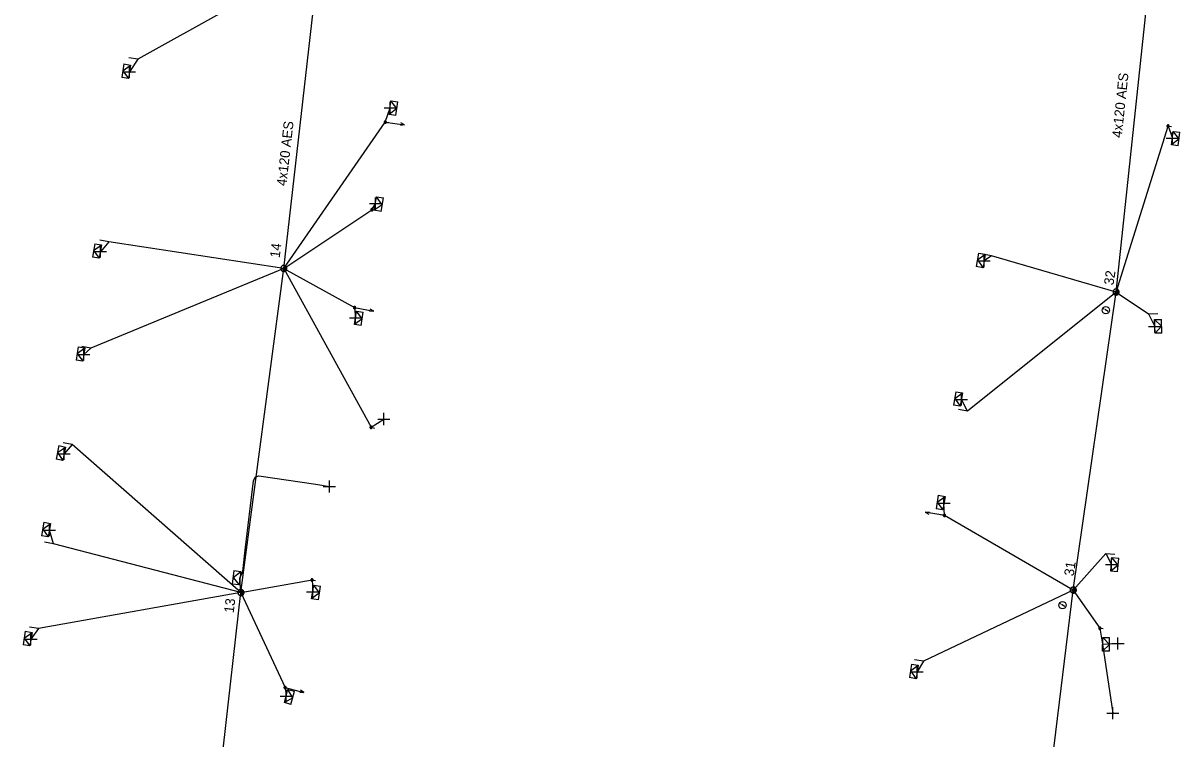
# Model space of a CAD drawing. Extents: x -544780 to -541582, y -1198995 to -1196551.
# Drawn here: x -543852.4 to -543733.7, y -1197159.1 to -1197085.7 of the extents above; entities that cross this region are included whole.
import ezdxf

# ---------------------------------------------------------------- set-up
doc = ezdxf.new("R2010")
doc.units = 0
for name, color, linetype in [('Vrstva 1', 7, 'Continuous'), ('Vrstva 10', 7, 'Continuous'), ('Vrstva 13', 7, 'Continuous'), ('Vrstva 14', 7, 'Continuous'), ('Vrstva 2', 7, 'Continuous'), ('Vrstva 31', 7, 'Continuous'), ('Vrstva 34', 7, 'Continuous'), ('Vrstva 36', 7, 'Continuous'), ('Vrstva 50', 7, 'Continuous'), ('Vrstva 51', 7, 'Continuous'), ('Vrstva 52', 7, 'Continuous'), ('Vrstva 54', 7, 'Continuous'), ('Vrstva 59', 7, 'Continuous'), ('Vrstva 8', 7, 'Continuous'), ('Vrstva 9', 7, 'Continuous')]:
    doc.layers.add(name, color=color, linetype=linetype)

# ---------------------------------------------------------------- blocks, each defined once
blk = doc.blocks.new('NN440')
at = {"layer": 'Vrstva 2'}
for points in [[(0.63, 0), (0.63, 0.06), (0.62, 0.13), (0.6, 0.19), (0.58, 0.25), (0.55, 0.31), (0.51, 0.37), (0.47, 0.42), (0.42, 0.46), (0.37, 0.51), (0.32, 0.54), (0.26, 0.57), (0.2, 0.59), (0.13, 0.61), (0.07, 0.62), (0, 0.63), (-0.06, 0.62), (-0.13, 0.61), (-0.19, 0.59), (-0.26, 0.57), (-0.31, 0.54), (-0.37, 0.51), (-0.42, 0.46), (-0.47, 0.42), (-0.51, 0.37), (-0.54, 0.31), (-0.57, 0.25), (-0.6, 0.19), (-0.62, 0.13), (-0.63, 0.06), (-0.63, 0), (-0.63, -0.07), (-0.62, -0.14), (-0.6, -0.2), (-0.57, -0.26), (-0.54, -0.32), (-0.51, -0.37), (-0.47, -0.43), (-0.42, -0.47), (-0.37, -0.51), (-0.31, -0.55), (-0.26, -0.58), (-0.19, -0.6), (-0.13, -0.62), (-0.06, -0.63), (0, -0.63), (0.07, -0.63), (0.13, -0.62), (0.2, -0.6), (0.26, -0.58), (0.32, -0.55), (0.37, -0.51), (0.42, -0.47), (0.47, -0.43), (0.51, -0.37), (0.55, -0.32), (0.58, -0.26), (0.6, -0.2), (0.62, -0.14), (0.63, -0.07), (0.63, 0)], [(-0.63, 0), (0.63, 0)], [(-0.6, -0.18), (0.57, -0.18)], [(-0.51, -0.32), (0.5, -0.32)], [(-0.37, -0.47), (0.35, -0.47)]]:
    blk.add_lwpolyline(points, dxfattribs=at)
blk = doc.blocks.new('NN560')
at = {"layer": 'Vrstva 2'}
for points in [[(2, 0), (1.59, 0.14)], [(0, 0), (2, 0)], [(2, 0), (1.59, -0.13)]]:
    blk.add_lwpolyline(points, dxfattribs=at)
blk = doc.blocks.new('NN770')
at = {"layer": 'Vrstva 10'}
for p, q in [((0, 0.19), (0, 0.26)), ((0, -0.28), (0, 0.11))]:
    blk.add_line(p, q, dxfattribs=at)
blk.add_circle((0, -0.01), 0.375, dxfattribs=at)
blk = doc.blocks.new('NN800')
at = {"layer": 'Vrstva 1'}
for points in [[(-0.44, 0.44), (0.44, -0.44)], [(-0.44, -0.44), (0.44, 0.44)]]:
    blk.add_lwpolyline(points, dxfattribs=at)
blk = doc.blocks.new('NN630')
at = {"layer": 'Vrstva 9'}
for points in [[(0, -0.7), (-0.7, 0)], [(-0.7, -0.7), (-0.7, 0), (0.7, 0), (0.7, -0.7)], [(-0.7, -0.7), (0.7, -0.7)], [(0, -0.7), (0.7, 0)]]:
    blk.add_lwpolyline(points, dxfattribs=at)
blk = doc.blocks.new('NN500')
at = {"layer": 'Vrstva 2'}
for points in [[(0, -0.24), (0.02, -0.23), (0.05, -0.23), (0.07, -0.22), (0.09, -0.22), (0.12, -0.2), (0.14, -0.19), (0.16, -0.18), (0.17, -0.16), (0.19, -0.14), (0.2, -0.12), (0.21, -0.1), (0.22, -0.07), (0.23, -0.05), (0.23, -0.02), (0.23, 0), (0.23, 0.02), (0.23, 0.05), (0.22, 0.07), (0.21, 0.1), (0.2, 0.12), (0.19, 0.14), (0.17, 0.16), (0.16, 0.17), (0.14, 0.19), (0.12, 0.2), (0.09, 0.21), (0.07, 0.22), (0.05, 0.23), (0.02, 0.23), (0, 0.23), (-0.03, 0.23), (-0.05, 0.23), (-0.07, 0.22), (-0.1, 0.21), (-0.12, 0.2), (-0.14, 0.19), (-0.16, 0.17), (-0.18, 0.16), (-0.19, 0.14), (-0.2, 0.12), (-0.22, 0.1), (-0.22, 0.07), (-0.23, 0.05), (-0.23, 0.02), (-0.24, 0), (-0.23, -0.02), (-0.23, -0.05), (-0.22, -0.07), (-0.22, -0.1), (-0.2, -0.12), (-0.19, -0.14), (-0.18, -0.16), (-0.16, -0.18), (-0.14, -0.19), (-0.12, -0.2), (-0.1, -0.22), (-0.07, -0.22), (-0.05, -0.23), (-0.03, -0.23), (0, -0.24)], [(0, -0.24), (0.02, -0.23), (0.05, -0.23), (0.07, -0.22), (0.09, -0.22), (0.12, -0.2), (0.14, -0.19), (0.16, -0.18), (0.17, -0.16), (0.19, -0.14), (0.2, -0.12), (0.21, -0.1), (0.22, -0.07), (0.23, -0.05), (0.23, -0.02), (0.23, 0), (0.23, 0.02), (0.23, 0.05), (0.22, 0.07), (0.21, 0.1), (0.2, 0.12), (0.19, 0.14), (0.17, 0.16), (0.16, 0.17), (0.14, 0.19), (0.12, 0.2), (0.09, 0.21), (0.07, 0.22), (0.05, 0.23), (0.02, 0.23), (0, 0.23), (-0.03, 0.23), (-0.05, 0.23), (-0.07, 0.22), (-0.1, 0.21), (-0.12, 0.2), (-0.14, 0.19), (-0.16, 0.17), (-0.18, 0.16), (-0.19, 0.14), (-0.2, 0.12), (-0.22, 0.1), (-0.22, 0.07), (-0.23, 0.05), (-0.23, 0.02), (-0.24, 0), (-0.23, -0.02), (-0.23, -0.05), (-0.22, -0.07), (-0.22, -0.1), (-0.2, -0.12), (-0.19, -0.14), (-0.18, -0.16), (-0.16, -0.18), (-0.14, -0.19), (-0.12, -0.2), (-0.1, -0.22), (-0.07, -0.22), (-0.05, -0.23), (-0.03, -0.23), (0, -0.24)], [(0, -0.21), (0.02, -0.2), (0.04, -0.2), (0.06, -0.2), (0.08, -0.19), (0.1, -0.18), (0.12, -0.17), (0.14, -0.15), (0.15, -0.14), (0.16, -0.12), (0.18, -0.1), (0.19, -0.08), (0.19, -0.06), (0.2, -0.04), (0.2, -0.02), (0.2, 0), (0.2, 0.02), (0.2, 0.04), (0.19, 0.06), (0.19, 0.08), (0.18, 0.1), (0.16, 0.12), (0.15, 0.14), (0.14, 0.15), (0.12, 0.17), (0.1, 0.18), (0.08, 0.19), (0.06, 0.19), (0.04, 0.2), (0.02, 0.2), (0, 0.2), (-0.02, 0.2), (-0.04, 0.2), (-0.06, 0.19), (-0.08, 0.19), (-0.1, 0.18), (-0.12, 0.17), (-0.14, 0.15), (-0.15, 0.14), (-0.17, 0.12), (-0.18, 0.1), (-0.19, 0.08), (-0.2, 0.06), (-0.2, 0.04), (-0.21, 0.02), (-0.21, 0), (-0.21, -0.02), (-0.2, -0.04), (-0.2, -0.06), (-0.19, -0.08), (-0.18, -0.1), (-0.17, -0.12), (-0.15, -0.14), (-0.14, -0.15), (-0.12, -0.17), (-0.1, -0.18), (-0.08, -0.19), (-0.06, -0.2), (-0.04, -0.2), (-0.02, -0.2), (0, -0.21)], [(0, -0.18), (0.02, -0.18), (0.04, -0.17), (0.05, -0.17), (0.07, -0.16), (0.09, -0.15), (0.1, -0.14), (0.12, -0.13), (0.13, -0.12), (0.14, -0.1), (0.15, -0.09), (0.16, -0.07), (0.17, -0.05), (0.17, -0.04), (0.17, -0.02), (0.17, 0), (0.17, 0.02), (0.17, 0.04), (0.17, 0.05), (0.16, 0.07), (0.15, 0.09), (0.14, 0.1), (0.13, 0.12), (0.12, 0.13), (0.1, 0.14), (0.09, 0.15), (0.07, 0.16), (0.05, 0.17), (0.04, 0.17), (0.02, 0.17), (0, 0.18), (-0.02, 0.17), (-0.04, 0.17), (-0.06, 0.17), (-0.07, 0.16), (-0.09, 0.15), (-0.1, 0.14), (-0.12, 0.13), (-0.13, 0.12), (-0.14, 0.1), (-0.15, 0.09), (-0.16, 0.07), (-0.17, 0.05), (-0.17, 0.04), (-0.18, 0.02), (-0.18, 0), (-0.18, -0.02), (-0.17, -0.04), (-0.17, -0.05), (-0.16, -0.07), (-0.15, -0.09), (-0.14, -0.1), (-0.13, -0.12), (-0.12, -0.13), (-0.1, -0.14), (-0.09, -0.15), (-0.07, -0.16), (-0.06, -0.17), (-0.04, -0.17), (-0.02, -0.18), (0, -0.18)], [(0, -0.15), (0.01, -0.15), (0.03, -0.14), (0.04, -0.14), (0.06, -0.13), (0.07, -0.13), (0.08, -0.12), (0.1, -0.11), (0.11, -0.1), (0.12, -0.09), (0.13, -0.07), (0.13, -0.06), (0.14, -0.05), (0.14, -0.03), (0.14, -0.02), (0.14, 0), (0.14, 0.01), (0.14, 0.03), (0.14, 0.04), (0.13, 0.06), (0.13, 0.07), (0.12, 0.09), (0.11, 0.1), (0.1, 0.11), (0.08, 0.12), (0.07, 0.13), (0.06, 0.13), (0.04, 0.14), (0.03, 0.14), (0.01, 0.14), (0, 0.15), (-0.02, 0.14), (-0.03, 0.14), (-0.05, 0.14), (-0.06, 0.13), (-0.07, 0.13), (-0.09, 0.12), (-0.1, 0.11), (-0.11, 0.1), (-0.12, 0.09), (-0.13, 0.07), (-0.13, 0.06), (-0.14, 0.04), (-0.14, 0.03), (-0.15, 0.01), (-0.15, 0), (-0.15, -0.02), (-0.14, -0.03), (-0.14, -0.05), (-0.13, -0.06), (-0.13, -0.07), (-0.12, -0.09), (-0.11, -0.1), (-0.1, -0.11), (-0.09, -0.12), (-0.07, -0.13), (-0.06, -0.13), (-0.05, -0.14), (-0.03, -0.14), (-0.02, -0.15), (0, -0.15)], [(0, -0.12), (0.01, -0.12), (0.02, -0.11), (0.03, -0.11), (0.05, -0.11), (0.06, -0.1), (0.07, -0.09), (0.08, -0.09), (0.09, -0.08), (0.09, -0.07), (0.1, -0.06), (0.11, -0.05), (0.11, -0.04), (0.11, -0.02), (0.11, -0.01), (0.12, 0), (0.11, 0.01), (0.11, 0.02), (0.11, 0.04), (0.11, 0.05), (0.1, 0.06), (0.09, 0.07), (0.09, 0.08), (0.08, 0.09), (0.07, 0.09), (0.06, 0.1), (0.05, 0.11), (0.03, 0.11), (0.02, 0.11), (0.01, 0.12), (0, 0.12), (-0.01, 0.12), (-0.03, 0.11), (-0.04, 0.11), (-0.05, 0.11), (-0.06, 0.1), (-0.07, 0.09), (-0.08, 0.09), (-0.09, 0.08), (-0.1, 0.07), (-0.1, 0.06), (-0.11, 0.05), (-0.11, 0.04), (-0.12, 0.02), (-0.12, 0.01), (-0.12, 0), (-0.12, -0.01), (-0.12, -0.02), (-0.11, -0.04), (-0.11, -0.05), (-0.1, -0.06), (-0.1, -0.07), (-0.09, -0.08), (-0.08, -0.09), (-0.07, -0.09), (-0.06, -0.1), (-0.05, -0.11), (-0.04, -0.11), (-0.03, -0.11), (-0.01, -0.12), (0, -0.12)], [(0, -0.09), (0.01, -0.09), (0.02, -0.09), (0.03, -0.08), (0.03, -0.08), (0.04, -0.08), (0.05, -0.07), (0.06, -0.07), (0.06, -0.06), (0.07, -0.05), (0.07, -0.04), (0.08, -0.04), (0.08, -0.03), (0.08, -0.02), (0.09, -0.01), (0.09, 0), (0.09, 0.01), (0.08, 0.02), (0.08, 0.03), (0.08, 0.03), (0.07, 0.04), (0.07, 0.05), (0.06, 0.06), (0.06, 0.06), (0.05, 0.07), (0.04, 0.07), (0.03, 0.08), (0.03, 0.08), (0.02, 0.08), (0.01, 0.09), (0, 0.09), (-0.01, 0.09), (-0.02, 0.08), (-0.03, 0.08), (-0.04, 0.08), (-0.04, 0.07), (-0.05, 0.07), (-0.06, 0.06), (-0.07, 0.06), (-0.07, 0.05), (-0.08, 0.04), (-0.08, 0.03), (-0.08, 0.03), (-0.09, 0.02), (-0.09, 0.01), (-0.09, 0), (-0.09, -0.01), (-0.09, -0.02), (-0.08, -0.03), (-0.08, -0.04), (-0.08, -0.04), (-0.07, -0.05), (-0.07, -0.06), (-0.06, -0.07), (-0.05, -0.07), (-0.04, -0.08), (-0.04, -0.08), (-0.03, -0.08), (-0.02, -0.09), (-0.01, -0.09), (0, -0.09)], [(0, -0.06), (0, -0.06), (0.01, -0.06), (0.02, -0.05), (0.02, -0.05), (0.03, -0.05), (0.03, -0.05), (0.04, -0.04), (0.04, -0.04), (0.05, -0.03), (0.05, -0.03), (0.05, -0.02), (0.05, -0.02), (0.05, -0.01), (0.06, -0.01), (0.06, 0), (0.06, 0.01), (0.05, 0.01), (0.05, 0.02), (0.05, 0.02), (0.05, 0.03), (0.05, 0.03), (0.04, 0.04), (0.04, 0.04), (0.03, 0.05), (0.03, 0.05), (0.02, 0.05), (0.02, 0.05), (0.01, 0.06), (0, 0.06), (0, 0.06), (-0.01, 0.06), (-0.01, 0.06), (-0.02, 0.05), (-0.02, 0.05), (-0.03, 0.05), (-0.03, 0.05), (-0.04, 0.04), (-0.04, 0.04), (-0.05, 0.03), (-0.05, 0.03), (-0.05, 0.02), (-0.06, 0.02), (-0.06, 0.01), (-0.06, 0.01), (-0.06, 0), (-0.06, -0.01), (-0.06, -0.01), (-0.06, -0.02), (-0.05, -0.02), (-0.05, -0.03), (-0.05, -0.03), (-0.04, -0.04), (-0.04, -0.04), (-0.03, -0.05), (-0.03, -0.05), (-0.02, -0.05), (-0.02, -0.05), (-0.01, -0.06), (-0.01, -0.06), (0, -0.06)], [(0, -0.03), (0, -0.03), (0, -0.03), (0.01, -0.03), (0.01, -0.03), (0.01, -0.02), (0.02, -0.02), (0.02, -0.02), (0.02, -0.02), (0.02, -0.02), (0.02, -0.01), (0.02, -0.01), (0.03, -0.01), (0.03, -0.01), (0.03, 0), (0.03, 0), (0.03, 0), (0.03, 0.01), (0.03, 0.01), (0.02, 0.01), (0.02, 0.01), (0.02, 0.02), (0.02, 0.02), (0.02, 0.02), (0.02, 0.02), (0.01, 0.02), (0.01, 0.02), (0.01, 0.03), (0, 0.03), (0, 0.03), (0, 0.03), (0, 0.03), (-0.01, 0.03), (-0.01, 0.03), (-0.01, 0.02), (-0.02, 0.02), (-0.02, 0.02), (-0.02, 0.02), (-0.02, 0.02), (-0.02, 0.02), (-0.03, 0.01), (-0.03, 0.01), (-0.03, 0.01), (-0.03, 0.01), (-0.03, 0), (-0.03, 0), (-0.03, 0), (-0.03, -0.01), (-0.03, -0.01), (-0.03, -0.01), (-0.03, -0.01), (-0.02, -0.02), (-0.02, -0.02), (-0.02, -0.02), (-0.02, -0.02), (-0.02, -0.02), (-0.01, -0.03), (-0.01, -0.03), (-0.01, -0.03), (0, -0.03), (0, -0.03)], [(0.23, 0), (0.7, 0)]]:
    blk.add_lwpolyline(points, dxfattribs=at)
blk = doc.blocks.new('NN510')
at = {"layer": 'Vrstva 2'}
blk.add_lwpolyline([(0, 0), (0, 0.94)], dxfattribs=at)

msp = doc.modelspace()

# ---------------------------------------------------------------- linework, layer by layer
at = {"layer": 'Vrstva 50'}
for points in [[(-543837.62, -1197208.37), (-543833.67, -1197176.26), (-543830.03, -1197144.12), (-543825.63, -1197110.86), (-543822.01, -1197079.02), (-543818.84, -1197052.01), (-543814.82, -1197018.24), (-543812.85, -1196994.7)], [(-543775.44, -1197359.32), (-543772.57, -1197338.78), (-543766.77, -1197307.71), (-543762.65, -1197277.68), (-543758.39, -1197243.15), (-543754.19, -1197211.47), (-543748.55, -1197175.83), (-543744.64, -1197143.86), (-543740.25, -1197113.28), (-543736.44, -1197077.57), (-543736.29, -1197076.19)]]:
    msp.add_lwpolyline(points, dxfattribs=at)
at = {"layer": 'Vrstva 52'}
msp.add_lwpolyline([(-543830.03, -1197144.12), (-543830.14, -1197142.64), (-543829.84, -1197141.96), (-543829.59, -1197139.76), (-543828.74, -1197132.64), (-543828.56, -1197132.28), (-543828.2, -1197132.15), (-543822.34, -1197132.98), (-543820.96, -1197133.23)], dxfattribs=at)
at = {"layer": 'Vrstva 54'}
for points in [[(-543825.63, -1197110.86), (-543815.22, -1197095.85), (-543814.73, -1197094.37)], [(-543825.63, -1197110.86), (-543816.6, -1197104.83), (-543816.22, -1197104.2)], [(-543740.25, -1197113.28), (-543753.03, -1197109.55), (-543753.79, -1197110.09)], [(-543740.25, -1197113.28), (-543755.48, -1197125.49), (-543756.12, -1197124.31)], [(-543740.25, -1197113.28), (-543736.92, -1197115.53), (-543736.29, -1197116.81)], [(-543830.03, -1197144.12), (-543822.74, -1197142.82), (-543822.67, -1197144.05)], [(-543830.03, -1197144.12), (-543850.8, -1197147.8), (-543851.57, -1197148.89)]]:
    msp.add_lwpolyline(points, dxfattribs=at)
at = {"layer": 'Vrstva 59'}
for points in [[(-543741.63, -1197149.42), (-543740.06, -1197149.34)], [(-543741.63, -1197149.42), (-543740.59, -1197156.49)]]:
    msp.add_lwpolyline(points, dxfattribs=at)
at = {"layer": 'Vrstva 8'}
for points in [[(-543822.01, -1197079.02), (-543840.6, -1197089.39), (-543841.46, -1197090.68)], [(-543740.25, -1197113.28), (-543734.92, -1197096.25), (-543734.48, -1197097.49)], [(-543825.63, -1197110.86), (-543843.59, -1197108.13), (-543844.45, -1197109.14)], [(-543825.63, -1197110.86), (-543845.43, -1197119.03), (-543846.15, -1197119.69)], [(-543825.63, -1197110.86), (-543816.68, -1197127.16), (-543815.38, -1197126.31)], [(-543825.63, -1197110.86), (-543818.37, -1197114.88), (-543818.28, -1197115.92)], [(-543830.03, -1197144.12), (-543847.35, -1197128.93), (-543848.17, -1197129.87)], [(-543744.64, -1197143.86), (-543757.86, -1197136.2), (-543757.91, -1197134.94)], [(-543830.03, -1197144.12), (-543849.27, -1197139.13), (-543849.68, -1197137.72)], [(-543744.64, -1197143.86), (-543741.3, -1197140.11), (-543740.73, -1197141.23)], [(-543830.03, -1197144.12), (-543825.5, -1197153.86), (-543825.4, -1197154.73)], [(-543744.64, -1197143.86), (-543760.01, -1197151.16), (-543760.66, -1197152.26)], [(-543744.64, -1197143.86), (-543741.91, -1197147.78), (-543741.63, -1197149.42)]]:
    msp.add_lwpolyline(points, dxfattribs=at)

# ---------------------------------------------------------------- block references
at = {"layer": 'Vrstva 13'}
for name, p, rotation in [('NN510', (-543840.6, -1197089.39), 81.13239444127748), ('NN560', (-543815.22, -1197095.86), -7.470636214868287), ('NN510', (-543843.59, -1197108.13), 80.44041663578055), ('NN510', (-543753.03, -1197109.55), 80.8122166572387), ('NN560', (-543818.37, -1197114.88), -10.095247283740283), ('NN510', (-543736.92, -1197115.53), -87.91166670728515), ('NN510', (-543845.43, -1197119.03), 80.95929169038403), ('NN510', (-543755.48, -1197125.49), 80.31238885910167), ('NN510', (-543847.35, -1197128.93), 78.17128608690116), ('NN560', (-543757.86, -1197136.2), 170.8547111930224), ('NN510', (-543849.27, -1197139.13), 79.57006385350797), ('NN510', (-543741.3, -1197140.11), -94.66475272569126), ('NN510', (-543850.8, -1197147.8), 80.91203055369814), ('NN510', (-543760.01, -1197151.16), 81.0298833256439), ('NN560', (-543825.5, -1197153.87), -14.616497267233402)]:
    msp.add_blockref(name, p, dxfattribs=dict(at, rotation=rotation))
for name, p, xscale, yscale, rotation in [('NN500', (-543815.22, -1197095.85), 0.5, 0.5, -7.470999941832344), ('NN500', (-543734.92, -1197096.25), 0.49999999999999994, 0.5, -6.760000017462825), ('NN500', (-543816.6, -1197104.83), 0.5, 0.5, -9.737000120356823), ('NN440', (-543825.63, -1197110.86), 0.5, 0.5000000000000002, 83.14993603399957), ('NN440', (-543740.25, -1197113.28), 0.49999999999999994, 0.49999999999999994, 81.68893331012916), ('NN500', (-543818.37, -1197114.88), 0.49999999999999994, 0.5000000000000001, -10.094999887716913), ('NN500', (-543816.68, -1197127.16), 0.49999999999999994, 0.5000000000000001, -13.619000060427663), ('NN500', (-543757.86, -1197136.2), 0.5000000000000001, 0.5, 170.85500008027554), ('NN500', (-543822.74, -1197142.82), 0.49999999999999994, 0.5, -8.940000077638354), ('NN440', (-543744.64, -1197143.86), 0.49999999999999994, 0.4999999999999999, 81.70374161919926), ('NN440', (-543830.03, -1197144.12), 0.5, 0.5000000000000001, 83.01446665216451), ('NN500', (-543741.91, -1197147.78), 0.5, 0.5000000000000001, -0.839999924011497), ('NN500', (-543825.5, -1197153.86), 0.5, 0.5, -14.616000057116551)]:
    msp.add_blockref(name, p, dxfattribs=dict(at, xscale=xscale, yscale=yscale, rotation=rotation))
at = {"layer": 'Vrstva 31'}
for p, rotation in [((-543841.46, -1197090.68), -98.86760557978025), ((-543814.73, -1197094.37), 82.52936383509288), ((-543734.48, -1197097.49), 83.24047221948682), ((-543816.23, -1197104.2), 80.26301109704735), ((-543844.45, -1197109.13), -99.55958329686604), ((-543753.79, -1197110.09), -99.18778334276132), ((-543818.28, -1197115.92), 81.28254159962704), ((-543736.28, -1197116.81), 92.08833329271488), ((-543846.15, -1197119.69), -99.04070830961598), ((-543756.12, -1197124.31), -99.68761114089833), ((-543848.17, -1197129.87), -101.82871391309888), ((-543757.91, -1197134.94), -99.14528896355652), ((-543849.68, -1197137.72), -100.42993612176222), ((-543740.73, -1197141.23), 85.33524727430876), ((-543830.14, -1197142.64), -96.89885002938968), ((-543822.67, -1197144.05), 81.05966943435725), ((-543851.57, -1197148.89), -99.08796935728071), ((-543741.63, -1197149.42), 89.16038055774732), ((-543760.66, -1197152.26), -98.97011667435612), ((-543825.4, -1197154.73), 75.38350279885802)]:
    msp.add_blockref('NN630', p, dxfattribs=dict(at, rotation=rotation))
at = {"layer": 'Vrstva 34'}
for p, rotation in [((-543841.46, -1197090.68), 45), ((-543814.73, -1197094.37), 45.000000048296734), ((-543734.48, -1197097.49), 45), ((-543816.22, -1197104.2), 45), ((-543844.45, -1197109.13), 45), ((-543753.79, -1197110.09), 45), ((-543818.28, -1197115.92), 45), ((-543736.29, -1197116.81), 45), ((-543846.15, -1197119.69), 45), ((-543756.12, -1197124.31), 44.99999995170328), ((-543815.38, -1197126.31), 45), ((-543848.17, -1197129.87), 45.00000009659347), ((-543820.96, -1197133.23), 45), ((-543757.91, -1197134.94), 45), ((-543849.68, -1197137.72), 45), ((-543740.73, -1197141.23), 45), ((-543822.67, -1197144.05), 45), ((-543851.57, -1197148.89), 45), ((-543740.06, -1197149.34), 45), ((-543760.66, -1197152.26), 45.000000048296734), ((-543825.4, -1197154.73), 45), ((-543740.59, -1197156.49), 45)]:
    msp.add_blockref('NN800', p, dxfattribs=dict(at, rotation=rotation))
at = {"layer": 'Vrstva 36'}
for p, rotation in [((-543741.31, -1197115.13), 58.51630274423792), ((-543745.75, -1197145.4), 58.516302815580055)]:
    msp.add_blockref('NN770', p, dxfattribs=dict(at, rotation=rotation))

# ---------------------------------------------------------------- texts
at = {"layer": 'Vrstva 14'}
for s, rotation, p in [('14', 83.15, (-543826.06, -1197109.81)), ('32', 81.689, (-543740.52, -1197112.62)), ('31', 81.704, (-543744.6, -1197142.47)), ('13', 83.014, (-543830.78, -1197146.25))]:
    msp.add_text(s, height=1, rotation=rotation, dxfattribs=at).set_placement(p)
at = {"layer": 'Vrstva 51'}
for rotation, p in [(83.911, (-543739.68, -1197097.49)), (83.514, (-543825.38, -1197102.44))]:
    msp.add_text('4x120 AES', height=1, rotation=rotation, dxfattribs=at).set_placement(p)

doc.saveas('drawing.dxf')
